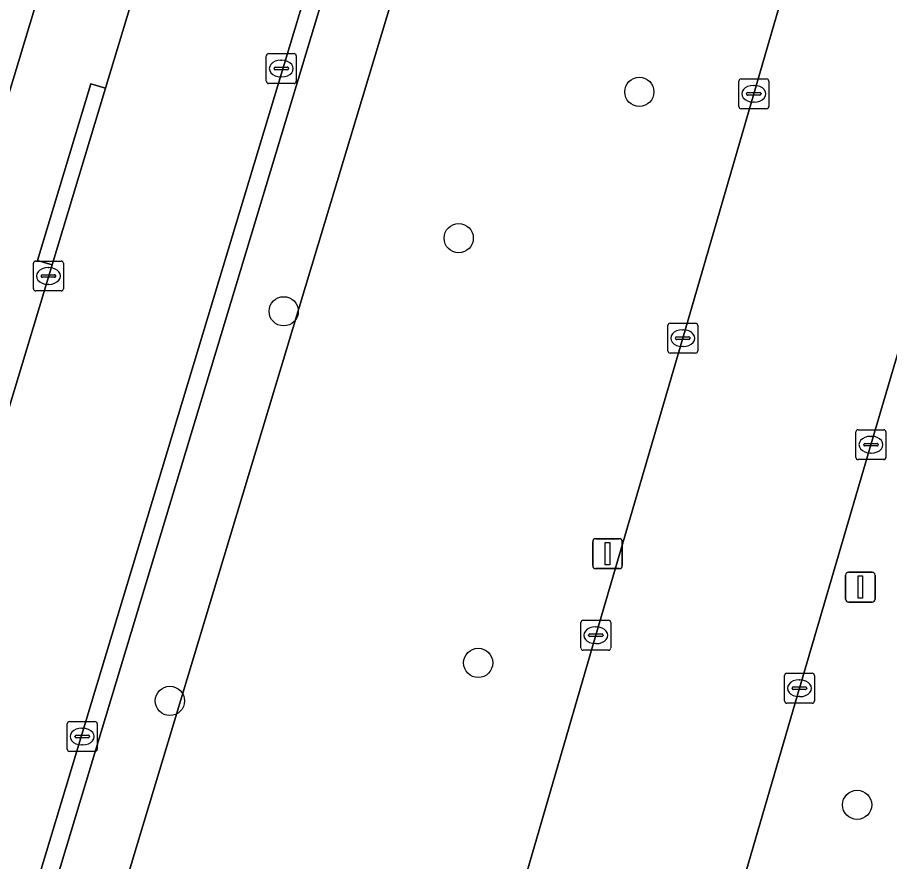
# Model space of a CAD drawing. Extents: x 161084 to 161928, y 385354 to 386522.
# Drawn here: x 161814.48 to 161843.65, y 385527.88 to 385556.13 of the extents above; entities that cross this region are included whole.
import ezdxf

# ---------------------------------------------------------------- set-up
doc = ezdxf.new("R2010")
doc.units = 0
for name, color, linetype in [('IMGEO_Berm_groen', 7, 'Continuous'), ('IMGEO_Boom', 7, 'Continuous'), ('IMGEO_Erf', 7, 'Continuous'), ('IMGEO_Groenvoorziening', 7, 'Continuous'), ('IMGEO_Haag', 7, 'Continuous'), ('IMGEO_Kolk', 7, 'Continuous'), ('IMGEO_Lichtmast', 7, 'Continuous'), ('IMGEO_Rijbaan_lokaal_open', 7, 'Continuous'), ('IMGEO_Rijbaan_regionaal_gesloten', 7, 'Continuous'), ('IMGEO_Verkeersbordpaal', 7, 'Continuous'), ('IMGEO_Voetpad_open', 7, 'Continuous')]:
    doc.layers.add(name, color=color, linetype=linetype)

msp = doc.modelspace()

# ---------------------------------------------------------------- linework, layer by layer
at = {"layer": 'IMGEO_Berm_groen'}
msp.add_lwpolyline([(161848.199, 385627.039), (161851.849, 385628.792), (161852.899, 385629.296), (161853.927, 385643.629), (161854.018, 385644.839), (161854.228, 385647.835), (161853.097, 385647.902), (161852.678, 385647.929), (161852.218, 385647.959), (161811.076, 385511.69), (161810.035, 385508.189), (161812.346, 385507.5), (161813.227, 385511.04)], close=True, dxfattribs=at)
for points in [[(161852.448, 385624.348), (161852.899, 385629.296), (161851.849, 385628.792), (161848.199, 385627.039), (161813.227, 385511.04), (161812.346, 385507.5), (161811.521, 385504.432), (161798.811, 385461.495)], [(161833.827, 385535.456), (161836.734, 385545.396), (161839.108, 385553.571), (161841.679, 385562.444), (161842.803, 385566.78)], [(161847.045, 385555.554), (161845.97, 385551.853), (161843.024, 385541.831), (161840.634, 385533.683), (161816.691, 385451.577), (161814.707, 385444.64)], [(161807.334, 385444.205), (161816.46, 385475.565), (161825.937, 385508.321), (161833.827, 385535.456)]]:
    msp.add_lwpolyline(points, dxfattribs=at)
at = {"layer": 'IMGEO_Boom'}
for centre in [(161835.28, 385553.636), (161829.239, 385548.741), (161823.387, 385546.294), (161829.891, 385534.532), (161819.583, 385533.26), (161842.563, 385529.782)]:
    msp.add_circle(centre, 0.489, dxfattribs=at)
at = {"layer": 'IMGEO_Erf'}
msp.add_lwpolyline([(161806.19, 385527.074), (161837.789, 385631.811)], dxfattribs=at)
at = {"layer": 'IMGEO_Groenvoorziening'}
msp.add_lwpolyline([(161811.521, 385504.432), (161812.346, 385507.5), (161810.035, 385508.189), (161811.076, 385511.69), (161852.218, 385647.959), (161852.678, 385647.929), (161853, 385652.919), (161852.521, 385652.947), (161852.532, 385652.512), (161852.5, 385651.785), (161852.402, 385651.064), (161852.24, 385650.354), (161851.598, 385647.999), (161851.567, 385647.886), (161810.502, 385511.864), (161809.488, 385508.506), (161809.278, 385507.807), (161811.662, 385507.009), (161811.373, 385506.043), (161797.7, 385460.383), (161796.639, 385454.675), (161796.524, 385453.656), (161794.038, 385453.594)], dxfattribs=at)
at = {"layer": 'IMGEO_Haag'}
msp.add_lwpolyline([(161811.521, 385504.432), (161812.346, 385507.5), (161810.035, 385508.189), (161811.076, 385511.69), (161852.218, 385647.959), (161852.678, 385647.929), (161853, 385652.919), (161852.521, 385652.947), (161852.532, 385652.512), (161852.5, 385651.785), (161852.402, 385651.064), (161852.24, 385650.354), (161851.598, 385647.999), (161851.567, 385647.886), (161810.502, 385511.864), (161809.488, 385508.506), (161809.278, 385507.807), (161811.662, 385507.009), (161811.373, 385506.043), (161797.7, 385460.383), (161796.639, 385454.675), (161796.524, 385453.656), (161794.038, 385453.594)], dxfattribs=at)
at = {"layer": 'IMGEO_Kolk'}
for p, q in [((161822.807, 385553.989), (161822.807, 385554.841)), ((161822.882, 385554.915), (161823.734, 385554.915)), ((161823.808, 385554.841), (161823.808, 385553.989)), ((161823.109, 385554.458), (161823.507, 385554.458)), ((161823.295, 385554.695), (161823.32, 385554.695)), ((161823.066, 385554.409), (161823.066, 385554.421)), ((161823.504, 385554.372), (161823.106, 385554.372)), ((161823.318, 385554.135), (161823.293, 385554.135)), ((161823.55, 385554.421), (161823.55, 385554.409)), ((161823.734, 385553.915), (161822.882, 385553.915)), ((161838.606, 385553.146), (161838.606, 385553.998)), ((161838.681, 385554.072), (161839.533, 385554.072)), ((161839.094, 385553.852), (161839.119, 385553.852)), ((161839.607, 385553.998), (161839.607, 385553.146)), ((161838.865, 385553.566), (161838.865, 385553.578)), ((161838.908, 385553.615), (161839.306, 385553.615)), ((161839.349, 385553.578), (161839.349, 385553.566)), ((161839.303, 385553.529), (161838.905, 385553.529)), ((161839.117, 385553.292), (161839.092, 385553.292)), ((161839.533, 385553.072), (161838.681, 385553.072)), ((161815.02, 385547.049), (161815.02, 385547.901)), ((161815.095, 385547.975), (161815.947, 385547.975)), ((161815.508, 385547.755), (161815.533, 385547.755)), ((161816.021, 385547.901), (161816.021, 385547.049)), ((161815.279, 385547.469), (161815.279, 385547.481)), ((161815.717, 385547.432), (161815.319, 385547.432)), ((161815.322, 385547.518), (161815.72, 385547.518)), ((161815.763, 385547.481), (161815.763, 385547.469)), ((161815.531, 385547.195), (161815.506, 385547.195)), ((161815.947, 385546.975), (161815.095, 385546.975)), ((161836.232, 385544.97), (161836.232, 385545.822)), ((161836.307, 385545.896), (161837.159, 385545.896)), ((161836.72, 385545.676), (161836.745, 385545.676)), ((161837.233, 385545.822), (161837.233, 385544.97)), ((161836.491, 385545.39), (161836.491, 385545.402)), ((161836.534, 385545.439), (161836.932, 385545.439)), ((161836.975, 385545.402), (161836.975, 385545.39)), ((161836.929, 385545.353), (161836.531, 385545.353)), ((161836.743, 385545.116), (161836.718, 385545.116)), ((161837.159, 385544.896), (161836.307, 385544.896)), ((161842.524, 385541.405), (161842.524, 385542.257)), ((161842.599, 385542.331), (161843.451, 385542.331)), ((161843.525, 385542.257), (161843.525, 385541.405)), ((161843.012, 385542.111), (161843.037, 385542.111)), ((161842.783, 385541.825), (161842.783, 385541.837)), ((161843.221, 385541.788), (161842.823, 385541.788)), ((161842.826, 385541.874), (161843.224, 385541.874)), ((161843.267, 385541.837), (161843.267, 385541.825)), ((161843.451, 385541.331), (161842.599, 385541.331)), ((161843.035, 385541.551), (161843.01, 385541.551)), ((161833.325, 385535.03), (161833.325, 385535.882)), ((161833.4, 385535.956), (161834.252, 385535.956)), ((161834.326, 385535.882), (161834.326, 385535.03)), ((161833.627, 385535.499), (161834.025, 385535.499)), ((161833.813, 385535.736), (161833.838, 385535.736)), ((161833.584, 385535.45), (161833.584, 385535.462)), ((161834.022, 385535.413), (161833.624, 385535.413)), ((161833.836, 385535.176), (161833.811, 385535.176)), ((161834.068, 385535.462), (161834.068, 385535.45)), ((161834.252, 385534.956), (161833.4, 385534.956)), ((161840.134, 385533.257), (161840.134, 385534.109)), ((161840.209, 385534.183), (161841.061, 385534.183)), ((161841.135, 385534.109), (161841.135, 385533.257)), ((161840.436, 385533.726), (161840.834, 385533.726)), ((161840.622, 385533.963), (161840.647, 385533.963)), ((161840.393, 385533.677), (161840.393, 385533.689)), ((161840.831, 385533.64), (161840.433, 385533.64)), ((161840.877, 385533.689), (161840.877, 385533.677)), ((161841.061, 385533.183), (161840.209, 385533.183)), ((161840.645, 385533.403), (161840.62, 385533.403)), ((161816.225, 385532.567), (161817.077, 385532.567)), ((161816.15, 385531.641), (161816.15, 385532.493)), ((161816.638, 385532.347), (161816.663, 385532.347)), ((161817.151, 385532.493), (161817.151, 385531.641)), ((161816.409, 385532.061), (161816.409, 385532.073)), ((161816.847, 385532.024), (161816.449, 385532.024)), ((161816.452, 385532.11), (161816.85, 385532.11)), ((161816.893, 385532.073), (161816.893, 385532.061)), ((161816.661, 385531.787), (161816.636, 385531.787)), ((161817.077, 385531.567), (161816.225, 385531.567))]:
    msp.add_line(p, q, dxfattribs=at)
for points in [[(161822.807, 385553.989), (161822.807, 385554.841)], [(161822.882, 385554.915), (161823.734, 385554.915)], [(161823.808, 385554.841), (161823.808, 385553.989)], [(161823.734, 385553.915), (161822.882, 385553.915)], [(161838.606, 385553.146), (161838.606, 385553.998)], [(161838.681, 385554.072), (161839.533, 385554.072)], [(161839.607, 385553.998), (161839.607, 385553.146)], [(161839.533, 385553.072), (161838.681, 385553.072)], [(161815.02, 385547.049), (161815.02, 385547.901)], [(161815.095, 385547.975), (161815.947, 385547.975)], [(161816.021, 385547.901), (161816.021, 385547.049)], [(161815.947, 385546.975), (161815.095, 385546.975)], [(161836.232, 385544.97), (161836.232, 385545.822)], [(161836.307, 385545.896), (161837.159, 385545.896)], [(161837.233, 385545.822), (161837.233, 385544.97)], [(161837.159, 385544.896), (161836.307, 385544.896)], [(161842.524, 385541.405), (161842.524, 385542.257)], [(161842.599, 385542.331), (161843.451, 385542.331)], [(161843.525, 385542.257), (161843.525, 385541.405)], [(161843.451, 385541.331), (161842.599, 385541.331)], [(161833.325, 385535.03), (161833.325, 385535.882)], [(161833.4, 385535.956), (161834.252, 385535.956)], [(161834.326, 385535.882), (161834.326, 385535.03)], [(161834.252, 385534.956), (161833.4, 385534.956)], [(161840.134, 385533.257), (161840.134, 385534.109)], [(161840.209, 385534.183), (161841.061, 385534.183)], [(161841.135, 385534.109), (161841.135, 385533.257)], [(161841.061, 385533.183), (161840.209, 385533.183)], [(161816.225, 385532.567), (161817.077, 385532.567)], [(161816.15, 385531.641), (161816.15, 385532.493)], [(161817.151, 385532.493), (161817.151, 385531.641)], [(161817.077, 385531.567), (161816.225, 385531.567)]]:
    msp.add_lwpolyline(points, dxfattribs=at)
for centre, radius, start, end in [((161822.884, 385554.839), 0.0765, 91.552, 178.448), ((161822.884, 385554.839), 0.0765, 91.552, 178.448), ((161823.732, 385554.839), 0.0765, 1.552, 88.448), ((161823.732, 385554.839), 0.0765, 1.552, 88.448), ((161823.106, 385554.418), 0.0403, 85.8775, 175.7526), ((161823.511, 385554.42), 0.0386, 1.7309, 96.639), ((161823.103, 385554.408), 0.0366, 178.938, 274.7102), ((161823.507, 385554.415), 0.043, 264.8664, 352.4533), ((161822.884, 385553.991), 0.0765, 181.552, 268.448), ((161822.884, 385553.991), 0.0765, 181.552, 268.448), ((161823.732, 385553.991), 0.0765, 271.552, 358.448), ((161823.732, 385553.991), 0.0765, 271.552, 358.448), ((161838.683, 385553.996), 0.0765, 91.552, 178.448), ((161838.683, 385553.996), 0.0765, 91.552, 178.448), ((161839.531, 385553.996), 0.0765, 1.552, 88.448), ((161839.531, 385553.996), 0.0765, 1.552, 88.448), ((161838.905, 385553.575), 0.0403, 85.8775, 175.7526), ((161838.902, 385553.565), 0.0366, 178.938, 274.7102), ((161839.306, 385553.572), 0.043, 264.8664, 352.4533), ((161839.31, 385553.577), 0.0386, 1.7309, 96.639), ((161838.683, 385553.148), 0.0765, 181.552, 268.448), ((161838.683, 385553.148), 0.0765, 181.552, 268.448), ((161839.531, 385553.148), 0.0765, 271.552, 358.448), ((161839.531, 385553.148), 0.0765, 271.552, 358.448), ((161815.097, 385547.899), 0.0765, 91.552, 178.448), ((161815.097, 385547.899), 0.0765, 91.552, 178.448), ((161815.945, 385547.899), 0.0765, 1.552, 88.448), ((161815.945, 385547.899), 0.0765, 1.552, 88.448), ((161815.319, 385547.478), 0.0403, 85.8775, 175.7526), ((161815.316, 385547.468), 0.0366, 178.938, 274.7102), ((161815.72, 385547.475), 0.043, 264.8664, 352.4533), ((161815.724, 385547.48), 0.0386, 1.7309, 96.639), ((161815.097, 385547.051), 0.0765, 181.552, 268.448), ((161815.097, 385547.051), 0.0765, 181.552, 268.448), ((161815.945, 385547.051), 0.0765, 271.552, 358.448), ((161815.945, 385547.051), 0.0765, 271.552, 358.448), ((161836.309, 385545.82), 0.0765, 91.552, 178.448), ((161836.309, 385545.82), 0.0765, 91.552, 178.448), ((161837.157, 385545.82), 0.0765, 1.552, 88.448), ((161837.157, 385545.82), 0.0765, 1.552, 88.448), ((161836.531, 385545.399), 0.0403, 85.8775, 175.7526), ((161836.528, 385545.389), 0.0366, 178.938, 274.7102), ((161836.932, 385545.396), 0.043, 264.8664, 352.4533), ((161836.936, 385545.401), 0.0386, 1.7309, 96.639), ((161836.309, 385544.972), 0.0765, 181.552, 268.448), ((161836.309, 385544.972), 0.0765, 181.552, 268.448), ((161837.157, 385544.972), 0.0765, 271.552, 358.448), ((161837.157, 385544.972), 0.0765, 271.552, 358.448), ((161842.601, 385542.255), 0.0765, 91.552, 178.448), ((161842.601, 385542.255), 0.0765, 91.552, 178.448), ((161843.449, 385542.255), 0.0765, 1.552, 88.448), ((161843.449, 385542.255), 0.0765, 1.552, 88.448), ((161842.823, 385541.834), 0.0403, 85.8775, 175.7526), ((161842.82, 385541.824), 0.0366, 178.938, 274.7102), ((161843.224, 385541.831), 0.043, 264.8664, 352.4533), ((161843.228, 385541.836), 0.0386, 1.7309, 96.639), ((161842.601, 385541.407), 0.0765, 181.552, 268.448), ((161842.601, 385541.407), 0.0765, 181.552, 268.448), ((161843.449, 385541.407), 0.0765, 271.552, 358.448), ((161843.449, 385541.407), 0.0765, 271.552, 358.448), ((161833.402, 385535.88), 0.0765, 91.552, 178.448), ((161833.402, 385535.88), 0.0765, 91.552, 178.448), ((161834.25, 385535.88), 0.0765, 1.552, 88.448), ((161834.25, 385535.88), 0.0765, 1.552, 88.448), ((161833.624, 385535.459), 0.0403, 85.8775, 175.7526), ((161834.029, 385535.461), 0.0386, 1.7309, 96.639), ((161833.621, 385535.449), 0.0366, 178.938, 274.7102), ((161834.025, 385535.456), 0.043, 264.8664, 352.4533), ((161833.402, 385535.032), 0.0765, 181.552, 268.448), ((161833.402, 385535.032), 0.0765, 181.552, 268.448), ((161834.25, 385535.032), 0.0765, 271.552, 358.448), ((161834.25, 385535.032), 0.0765, 271.552, 358.448), ((161840.211, 385534.107), 0.0765, 91.552, 178.448), ((161840.211, 385534.107), 0.0765, 91.552, 178.448), ((161841.059, 385534.107), 0.0765, 1.552, 88.448), ((161841.059, 385534.107), 0.0765, 1.552, 88.448), ((161840.433, 385533.686), 0.0403, 85.8775, 175.7526), ((161840.838, 385533.688), 0.0386, 1.7309, 96.639), ((161840.43, 385533.676), 0.0366, 178.938, 274.7102), ((161840.834, 385533.683), 0.043, 264.8664, 352.4533), ((161840.211, 385533.259), 0.0765, 181.552, 268.448), ((161840.211, 385533.259), 0.0765, 181.552, 268.448), ((161841.059, 385533.259), 0.0765, 271.552, 358.448), ((161841.059, 385533.259), 0.0765, 271.552, 358.448), ((161816.227, 385532.491), 0.0765, 91.552, 178.448), ((161816.227, 385532.491), 0.0765, 91.552, 178.448), ((161817.075, 385532.491), 0.0765, 1.552, 88.448), ((161817.075, 385532.491), 0.0765, 1.552, 88.448), ((161816.449, 385532.07), 0.0403, 85.8775, 175.7526), ((161816.446, 385532.06), 0.0366, 178.938, 274.7102), ((161816.85, 385532.067), 0.043, 264.8664, 352.4533), ((161816.854, 385532.072), 0.0386, 1.7309, 96.639), ((161816.227, 385531.643), 0.0765, 181.552, 268.448), ((161816.227, 385531.643), 0.0765, 181.552, 268.448), ((161817.075, 385531.643), 0.0765, 271.552, 358.448), ((161817.075, 385531.643), 0.0765, 271.552, 358.448)]:
    msp.add_arc(centre, radius, start, end, dxfattribs=at)
for centre, major_axis, ratio, start_param, end_param in [((161823.294, 385554.415), (-0.387, 0.002), 0.722429, 4.712389, 7.853982), ((161823.319, 385554.415), (-0.39, 0.002), 0.717154, 1.570796, 4.712389), ((161839.093, 385553.572), (-0.387, 0.002), 0.722429, 4.712389, 7.853982), ((161839.118, 385553.572), (-0.39, 0.002), 0.717154, 1.570796, 4.712389), ((161815.507, 385547.475), (-0.387, 0.002), 0.722429, 4.712389, 7.853982), ((161815.532, 385547.475), (-0.39, 0.002), 0.717154, 1.570796, 4.712389), ((161836.719, 385545.396), (-0.387, 0.002), 0.722429, 4.712389, 7.853982), ((161836.744, 385545.396), (-0.39, 0.002), 0.717154, 1.570796, 4.712389), ((161843.011, 385541.831), (-0.387, 0.002), 0.722429, 4.712389, 7.853982), ((161843.036, 385541.831), (-0.39, 0.002), 0.717154, 1.570796, 4.712389), ((161833.812, 385535.456), (-0.387, 0.002), 0.722429, 4.712389, 7.853982), ((161833.837, 385535.456), (-0.39, 0.002), 0.717154, 1.570796, 4.712389), ((161840.621, 385533.683), (-0.387, 0.002), 0.722429, 4.712389, 7.853982), ((161840.646, 385533.683), (-0.39, 0.002), 0.717154, 1.570796, 4.712389), ((161816.637, 385532.067), (-0.387, 0.002), 0.722429, 4.712389, 7.853982), ((161816.662, 385532.067), (-0.39, 0.002), 0.717154, 1.570796, 4.712389)]:
    msp.add_ellipse(centre, major_axis=major_axis, ratio=ratio, start_param=start_param, end_param=end_param, dxfattribs=at)
at = {"layer": 'IMGEO_Lichtmast'}
for p, q in [((161833.82, 385538.685), (161834.61, 385538.685)), ((161834.61, 385538.685), (161833.82, 385538.685)), ((161833.72, 385537.785), (161833.72, 385538.585)), ((161833.72, 385538.585), (161833.72, 385537.785)), ((161834.71, 385538.585), (161834.71, 385537.785)), ((161834.71, 385537.785), (161834.71, 385538.585)), ((161834.61, 385537.685), (161833.82, 385537.685)), ((161833.82, 385537.685), (161834.61, 385537.685))]:
    msp.add_line(p, q, dxfattribs=at)
msp.add_lwpolyline([(161834.14, 385538.56), (161834.29, 385538.56), (161834.29, 385537.81), (161834.14, 385537.81), (161834.14, 385538.56)], dxfattribs=at)
for centre, start, end in [((161833.82, 385538.585), 90, 180), ((161833.82, 385538.585), 90, 180), ((161834.61, 385538.585), 0, 90), ((161834.61, 385538.585), 360, 90), ((161833.82, 385537.785), 180, 270), ((161833.82, 385537.785), 180, 270), ((161834.61, 385537.785), 270, 0), ((161834.61, 385537.785), 270, 0)]:
    msp.add_arc(centre, 0.1, start, end, dxfattribs=at)
at = {"layer": 'IMGEO_Rijbaan_lokaal_open'}
for points in [[(161851.567, 385647.886), (161851.598, 385647.999), (161846.433, 385649.859), (161834.105, 385608.968), (161832.229, 385602.755), (161817.434, 385553.757), (161815.651, 385547.851), (161808.581, 385524.436), (161808.494, 385524.175), (161803.895, 385509.219), (161801.247, 385500), (161800.149, 385496.305), (161790.091, 385463.059), (161789.139, 385458.96), (161788.558, 385454.793), (161788.351, 385450.59), (161788.44, 385447.473), (161789.704, 385438.084), (161790.324, 385434.924), (161795.608, 385436.175), (161794.783, 385440.788)], [(161794.175, 385455.066), (161794.324, 385456.287), (161796.052, 385463.546), (161806.92, 385500), (161808.984, 385506.835), (161809.278, 385507.807), (161809.488, 385508.506), (161810.502, 385511.864), (161851.567, 385647.886)]]:
    msp.add_lwpolyline(points, dxfattribs=at)
at = {"layer": 'IMGEO_Rijbaan_regionaal_gesloten'}
for points in [[(161842.803, 385566.78), (161841.679, 385562.444), (161839.108, 385553.571), (161836.734, 385545.396), (161833.827, 385535.456), (161825.937, 385508.321), (161816.46, 385475.565), (161807.334, 385444.205)], [(161840.634, 385533.683), (161843.024, 385541.831), (161845.97, 385551.853), (161847.045, 385555.554)], [(161814.707, 385444.64), (161816.691, 385451.577), (161840.634, 385533.683)]]:
    msp.add_lwpolyline(points, dxfattribs=at)
at = {"layer": 'IMGEO_Verkeersbordpaal'}
for p, q in [((161842.275, 385537.567), (161843.065, 385537.567)), ((161843.065, 385537.567), (161842.275, 385537.567)), ((161842.175, 385536.667), (161842.175, 385537.467)), ((161842.175, 385537.467), (161842.175, 385536.667)), ((161843.165, 385537.467), (161843.165, 385536.667)), ((161843.165, 385536.667), (161843.165, 385537.467)), ((161843.065, 385536.567), (161842.275, 385536.567)), ((161842.275, 385536.567), (161843.065, 385536.567))]:
    msp.add_line(p, q, dxfattribs=at)
msp.add_lwpolyline([(161842.595, 385537.442), (161842.745, 385537.442), (161842.745, 385536.692), (161842.595, 385536.692), (161842.595, 385537.442)], dxfattribs=at)
for centre, start, end in [((161842.275, 385537.467), 90, 180), ((161842.275, 385537.467), 90, 180), ((161843.065, 385537.467), 0, 90), ((161843.065, 385537.467), 360, 90), ((161842.275, 385536.667), 180, 270), ((161842.275, 385536.667), 180, 270), ((161843.065, 385536.667), 270, 0), ((161843.065, 385536.667), 270, 0)]:
    msp.add_arc(centre, 0.1, start, end, dxfattribs=at)
at = {"layer": 'IMGEO_Voetpad_open'}
msp.add_lwpolyline([(161837.789, 385631.811), (161806.19, 385527.074), (161805.272, 385524.314), (161804.138, 385520.925), (161804.578, 385520.971), (161805.012, 385521.056), (161805.437, 385521.18), (161805.849, 385521.341), (161806.245, 385521.538), (161806.622, 385521.77), (161806.976, 385522.035), (161807.306, 385522.33), (161807.608, 385522.653), (161807.88, 385523.002), (161808.119, 385523.374), (161808.325, 385523.766), (161808.494, 385524.175), (161808.581, 385524.436), (161815.651, 385547.851), (161815.159, 385547.998), (161816.939, 385553.905), (161817.434, 385553.757), (161832.229, 385602.755)], dxfattribs=at)
msp.add_lwpolyline([(161817.434, 385553.757), (161816.939, 385553.905), (161815.159, 385547.998), (161815.651, 385547.851)], close=True, dxfattribs=at)

doc.saveas('drawing.dxf')
